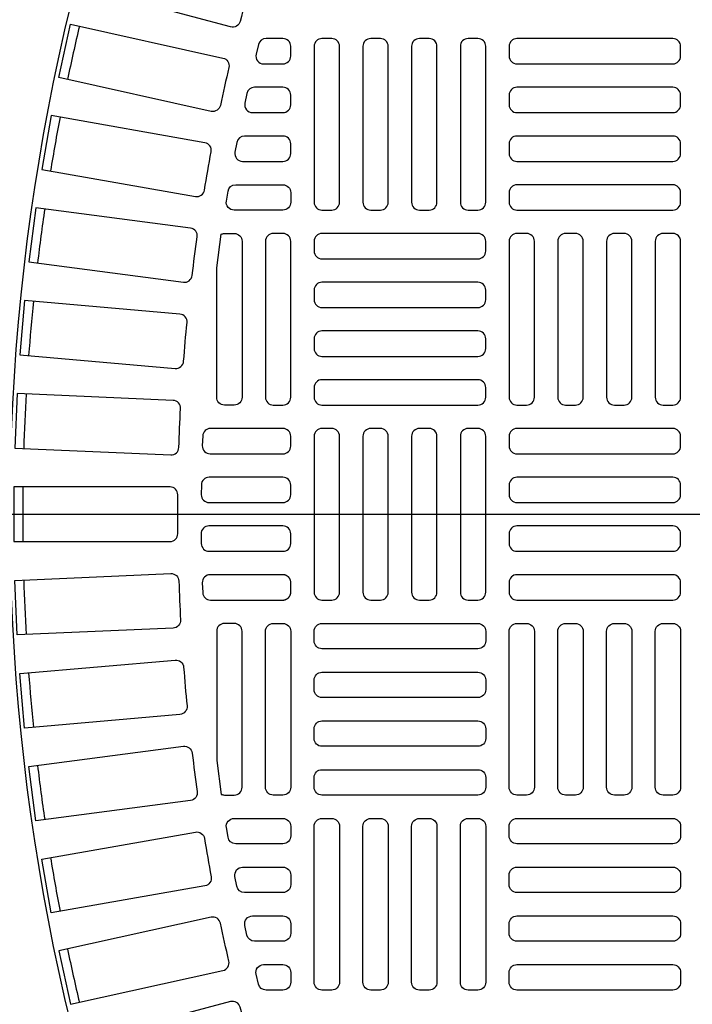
# Model space of a CAD drawing. Extents: x -285 to 5863, y 308 to 3178.
# Tile 599 of 622: x 5250.42 to 5257.22, y 1393.07 to 1403.01. Entities that reach past the tile are written whole.
import ezdxf

# ---------------------------------------------------------------- set-up
doc = ezdxf.new("R2010")
doc.units = 0
doc.header["$MEASUREMENT"] = 0
doc.layers.add('FREEZE-LINES', color=8, linetype='CONTINUOUS', plot=False)
for name, color, linetype in [('TANK-MANHOLE-COVER-40', 2, 'CONTINUOUS'), ('TANK-MANHOLE-COVER-HATCH-40', 252, 'CONTINUOUS'), ('TANK-SLOPE', 3, 'CONTINUOUS')]:
    doc.layers.add(name, color=color, linetype=linetype)

msp = doc.modelspace()

# ---------------------------------------------------------------- linework, layer by layer
at = {"layer": 'FREEZE-LINES', "linetype": 'Continuous'}
msp.add_line((5653.857, 1398.01839), (4609.857, 1398.01839), dxfattribs=at)
at = {"layer": 'TANK-MANHOLE-COVER-40', "color": 4, "linetype": 'Continuous'}
msp.add_circle((5271.97882, 1398.01916), 22.63902, dxfattribs=at)
at = {"layer": 'TANK-MANHOLE-COVER-40', "color": 1, "linetype": 'Continuous'}
msp.add_circle((5271.97882, 1398.01916), 22.44094, dxfattribs=at)
at = {"layer": 'TANK-MANHOLE-COVER-40', "color": 2, "linetype": 'Continuous'}
msp.add_circle((5271.97882, 1398.01916), 21.65354, dxfattribs=at)
at = {"layer": 'TANK-MANHOLE-COVER-HATCH-40', "linetype": 'Continuous'}
for points in [[(5252.64851, 1402.99571, -0.4170937), (5252.55188, 1402.93928), (5251.0298, 1403.34712), (5251.17246, 1403.87952), (5252.69454, 1403.47168, -0.4170937), (5252.75001, 1403.3745, 0.0049117), (5252.64851, 1402.99571)], [(5252.44984, 1402.14779, -0.4170937), (5252.35576, 1402.08721), (5250.81734, 1402.42826), (5250.93664, 1402.96638), (5252.47505, 1402.62532, -0.4170937), (5252.53471, 1402.53065, 0.0049117), (5252.44984, 1402.14779)], [(5252.28834, 1401.29202, -0.0049117), (5252.35643, 1401.67822, 0.4170937), (5252.2927, 1401.7702), (5250.74087, 1402.04382), (5250.64516, 1401.50102), (5252.19699, 1401.22739, 0.4170937), (5252.28834, 1401.29202)], [(5252.16432, 1400.43002, -0.0049117), (5252.2155, 1400.81882, 0.4170937), (5252.14782, 1400.90793), (5250.58553, 1401.11361), (5250.51359, 1400.56714), (5252.07587, 1400.36146, 0.4170937), (5252.16432, 1400.43002)], [(5252.07801, 1399.56343, -0.0049117), (5252.11219, 1399.95409, 0.4170937), (5252.04069, 1400.04016), (5250.47091, 1400.1775), (5250.42287, 1399.62842), (5251.99265, 1399.49108, 0.4170937), (5252.07801, 1399.56343)], [(5252.01915, 1398.21524, 0.4170937), (5251.94042, 1398.29475), (5250.36465, 1398.29475), (5250.36465, 1397.74357), (5251.94042, 1397.74357, 0.4170937), (5252.01915, 1397.82308, -0.0049117), (5252.01915, 1398.21524)], [(5252.07801, 1396.47489, 0.0049117), (5252.11219, 1396.08423, -0.4170937), (5252.04069, 1395.99816), (5250.47091, 1395.86082), (5250.42287, 1396.4099), (5251.99265, 1396.54724, -0.4170937), (5252.07801, 1396.47489)], [(5252.16432, 1395.6083, 0.0049117), (5252.2155, 1395.2195, -0.4170937), (5252.14782, 1395.13039), (5250.58553, 1394.92471), (5250.51359, 1395.47118), (5252.07587, 1395.67686, -0.4170937), (5252.16432, 1395.6083)], [(5252.28834, 1394.7463, 0.0049117), (5252.35643, 1394.3601, -0.4170937), (5252.2927, 1394.26812), (5250.74087, 1393.99449), (5250.64516, 1394.5373), (5252.19699, 1394.81093, -0.4170937), (5252.28834, 1394.7463)], [(5252.44984, 1393.89053, 0.4170937), (5252.35576, 1393.95111), (5250.81734, 1393.61005), (5250.93664, 1393.07194), (5252.47505, 1393.413, 0.4170937), (5252.53471, 1393.50767, -0.0049117), (5252.44984, 1393.89053)], [(5252.64851, 1393.04261, 0.4170937), (5252.55188, 1393.09904), (5251.0298, 1392.6912), (5251.17246, 1392.1588), (5252.69454, 1392.56664, 0.4170937), (5252.75001, 1392.66382, -0.0049117), (5252.64851, 1393.04261)]]:
    msp.add_lwpolyline(points, format="xyb", dxfattribs=at)
for points in [[(5253.08118, 1402.82231), (5252.91, 1402.82231, 0.3457368), (5252.8335, 1402.76223), (5252.80949, 1402.66381, 0.4861747), (5252.88598, 1402.5664), (5253.08118, 1402.5664), (5253.08118, 1402.5664, 0.4142136), (5253.15992, 1402.64514), (5253.15992, 1402.74357), (5253.15992, 1402.74357, 0.4142136)], [(5253.08118, 1402.33018), (5252.79477, 1402.33018, 0.3529194), (5252.71782, 1402.26814), (5252.69646, 1402.16972, 0.4782847), (5252.77341, 1402.07428), (5253.08118, 1402.07428), (5253.08118, 1402.07428, 0.4142136), (5253.15992, 1402.15302), (5253.15992, 1402.25144), (5253.15992, 1402.25144, 0.4142136)], [(5253.08118, 1401.83806), (5252.69279, 1401.83806, 0.3600945), (5252.61544, 1401.77405), (5252.59669, 1401.67563, 0.4704861), (5252.67404, 1401.58215), (5253.08118, 1401.58215, 0.4142136), (5253.15992, 1401.66089), (5253.15992, 1401.75932), (5253.15992, 1401.75932, 0.4142136)], [(5253.15992, 1401.26719), (5253.15992, 1401.26719), (5253.15992, 1401.16877, -0.4142136), (5253.08118, 1401.09003), (5252.58766, 1401.09003, -0.4627714), (5252.50996, 1401.18154), (5252.52614, 1401.27996, -0.3672676), (5252.60384, 1401.34593), (5253.08118, 1401.34593, -0.4142136)], [(5252.45814, 1400.84679, -0.1067286), (5252.49063, 1400.85381), (5252.49063, 1400.85381), (5252.58905, 1400.85381, -0.4142136), (5252.66779, 1400.77506), (5252.66779, 1400.77506), (5252.66779, 1399.20026, -0.4142136), (5252.58905, 1399.12152), (5252.58905, 1399.12152), (5252.49063, 1399.12152, -0.4142136), (5252.41189, 1399.20026), (5252.41189, 1399.20026), (5252.41189, 1400.50665)], [(5253.08118, 1399.12152, 0.4142136), (5253.15992, 1399.20026), (5253.15992, 1400.77506, 0.4142136), (5253.08118, 1400.85381), (5252.98276, 1400.85381, 0.4142136), (5252.90402, 1400.77506), (5252.90402, 1399.20026, 0.4142136), (5252.98276, 1399.12152)], [(5250.39724, 1399.23728), (5250.3732, 1398.68663), (5251.94747, 1398.61789, 0.4170937), (5252.0296, 1398.6939, -0.0049117), (5252.0467, 1399.08568, 0.4170937), (5251.97151, 1399.16855)], [(5252.3456, 1398.6294), (5253.08118, 1398.6294, 0.4142136), (5253.15992, 1398.70814), (5253.15992, 1398.80656, 0.4142136), (5253.08118, 1398.8853), (5252.34928, 1398.8853, 0.4032912), (5252.2706, 1398.80951), (5252.26691, 1398.71108, 0.2037814), (5252.28889, 1398.65351, 0.2037814)], [(5252.33449, 1398.13727), (5253.08118, 1398.13727, 0.4142136), (5253.15992, 1398.21601), (5253.15992, 1398.31443, 0.4142136), (5253.08118, 1398.39318), (5252.33572, 1398.39318, 0.4105642), (5252.25699, 1398.31542), (5252.25576, 1398.21699, 0.200534), (5252.27847, 1398.16068, 0.200534)], [(5252.33335, 1397.90105, 0.4197787), (5252.25462, 1397.82082), (5252.25649, 1397.72239, 0.4086702), (5252.33522, 1397.64514), (5253.08118, 1397.64514), (5253.08118, 1397.64514, 0.4142136), (5253.15992, 1397.72388), (5253.15992, 1397.82231), (5253.15992, 1397.82231, 0.4142136), (5253.08118, 1397.90105)], [(5250.39724, 1396.80103), (5250.3732, 1397.35169), (5251.94747, 1397.42042, -0.4170937), (5252.0296, 1397.34442, 0.0049117), (5252.0467, 1396.95264, -0.4170937), (5251.97151, 1396.86977)], [(5253.09273, 1397.15387), (5253.09654, 1397.15453), (5253.10031, 1397.15538), (5253.10404, 1397.15641), (5253.10771, 1397.15762), (5253.11131, 1397.15901), (5253.11485, 1397.16058), (5253.1183, 1397.16232), (5253.12166, 1397.16422), (5253.12493, 1397.16629), (5253.12809, 1397.16851), (5253.13113, 1397.17089), (5253.13406, 1397.17342), (5253.13686, 1397.17608), (5253.13952, 1397.17888), (5253.14205, 1397.18181), (5253.14443, 1397.18485), (5253.14665, 1397.18801), (5253.14872, 1397.19128), (5253.15062, 1397.19464), (5253.15236, 1397.19809), (5253.15393, 1397.20163), (5253.15532, 1397.20523), (5253.15653, 1397.2089), (5253.15756, 1397.21263), (5253.15841, 1397.2164), (5253.15907, 1397.2202), (5253.15954, 1397.22404), (5253.15983, 1397.22789), (5253.15992, 1397.23176), (5253.15992, 1397.33018), (5253.15983, 1397.33405), (5253.15954, 1397.3379), (5253.15907, 1397.34174), (5253.15841, 1397.34554), (5253.15756, 1397.34932), (5253.15653, 1397.35304), (5253.15532, 1397.35671), (5253.15393, 1397.36032), (5253.15236, 1397.36385), (5253.15062, 1397.3673), (5253.14872, 1397.37066), (5253.14665, 1397.37393), (5253.14443, 1397.37709), (5253.14205, 1397.38014), (5253.13952, 1397.38306), (5253.13686, 1397.38586), (5253.13406, 1397.38853), (5253.13113, 1397.39105), (5253.12809, 1397.39343), (5253.12493, 1397.39565), (5253.12166, 1397.39772), (5253.1183, 1397.39963), (5253.11485, 1397.40136), (5253.11131, 1397.40293), (5253.10771, 1397.40432), (5253.10404, 1397.40553), (5253.10031, 1397.40656), (5253.09654, 1397.40741), (5253.09273, 1397.40807), (5253.0889, 1397.40854), (5253.08504, 1397.40883), (5253.08118, 1397.40892), (5252.3456, 1397.40892, 0.4252209), (5252.26691, 1397.32724), (5252.2706, 1397.22881, 0.4032912), (5252.34928, 1397.15302), (5253.08118, 1397.15302), (5253.08504, 1397.15311), (5253.0889, 1397.1534)], [(5252.45814, 1395.19153, 0.1067286), (5252.49063, 1395.18451), (5252.49063, 1395.18451), (5252.58905, 1395.18451, 0.4142136), (5252.66779, 1395.26325), (5252.66779, 1395.26325), (5252.66779, 1396.83806, 0.4142136), (5252.58905, 1396.9168), (5252.58905, 1396.9168), (5252.49063, 1396.9168, 0.4142136), (5252.41189, 1396.83806), (5252.41189, 1396.83806), (5252.41189, 1395.53167)], [(5253.08118, 1396.9168, -0.4142136), (5253.15992, 1396.83806), (5253.15992, 1395.26325, -0.4142136), (5253.08118, 1395.18451), (5252.98276, 1395.18451, -0.4142136), (5252.90402, 1395.26325), (5252.90402, 1396.83806, -0.4142136), (5252.98276, 1396.9168)], [(5252.58766, 1394.94829), (5253.08118, 1394.94829, -0.4142136), (5253.15992, 1394.86955), (5253.15992, 1394.77113), (5253.15992, 1394.77113, -0.4142136), (5253.08118, 1394.69239), (5252.60384, 1394.69239, -0.3672676), (5252.52614, 1394.75836), (5252.50996, 1394.85678, -0.4627714)], [(5253.08118, 1394.45617, -0.4142136), (5253.15992, 1394.37743), (5253.15992, 1394.279), (5253.15992, 1394.279, -0.4142136), (5253.08118, 1394.20026), (5252.69279, 1394.20026, -0.3600945), (5252.61544, 1394.26427), (5252.59669, 1394.36269, -0.4704861), (5252.67404, 1394.45617)], [(5252.77341, 1393.96404), (5253.08118, 1393.96404), (5253.08118, 1393.96404, -0.4142136), (5253.15992, 1393.8853), (5253.15992, 1393.78688), (5253.15992, 1393.78688, -0.4142136), (5253.08118, 1393.70814), (5252.79477, 1393.70814, -0.3529194), (5252.71782, 1393.77018), (5252.69646, 1393.8686, -0.4782847)], [(5252.88598, 1393.47192), (5253.08118, 1393.47192), (5253.08118, 1393.47192, -0.4142136), (5253.15992, 1393.39318), (5253.15992, 1393.29475), (5253.15992, 1393.29475, -0.4142136), (5253.08118, 1393.21601), (5252.91, 1393.21601, -0.3457368), (5252.8335, 1393.27609), (5252.80949, 1393.37451, -0.4861747)]]:
    msp.add_lwpolyline(points, format="xyb", close=True, dxfattribs=at)
at = {"layer": 'TANK-MANHOLE-COVER-HATCH-40', "linetype": 'Continuous', "flags": 128}
for points in [[(5253.57331, 1401.09003, 0.4142136), (5253.65205, 1401.16877), (5253.65205, 1402.74357, 0.4142136), (5253.57331, 1402.82231), (5253.47488, 1402.82231, 0.4142136), (5253.39614, 1402.74357), (5253.39614, 1401.16877, 0.4142136), (5253.47488, 1401.09003)], [(5254.06543, 1401.09003, 0.4142136), (5254.14417, 1401.16877), (5254.14417, 1402.74357, 0.4142136), (5254.06543, 1402.82231), (5253.96701, 1402.82231, 0.4142136), (5253.88827, 1402.74357), (5253.88827, 1401.16877, 0.4142136), (5253.96701, 1401.09003)], [(5254.55756, 1401.09003, 0.4142136), (5254.6363, 1401.16877), (5254.6363, 1402.74357, 0.4142136), (5254.55756, 1402.82231), (5254.45913, 1402.82231, 0.4142136), (5254.38039, 1402.74357), (5254.38039, 1401.16877, 0.4142136), (5254.45913, 1401.09003)], [(5255.04968, 1401.09003, 0.4142136), (5255.12842, 1401.16877), (5255.12842, 1402.74357, 0.4142136), (5255.04968, 1402.82231), (5254.95126, 1402.82231, 0.4142136), (5254.87252, 1402.74357), (5254.87252, 1401.16877, 0.4142136), (5254.95126, 1401.09003)], [(5257.09693, 1402.74357, 0.4142136), (5257.01819, 1402.82231), (5255.44339, 1402.82231, 0.4142136), (5255.36465, 1402.74357), (5255.36465, 1402.64514, 0.4142136), (5255.44339, 1402.5664), (5257.01819, 1402.5664, 0.4142136), (5257.09693, 1402.64514)], [(5257.09693, 1402.25144, 0.4142136), (5257.01819, 1402.33018), (5255.44339, 1402.33018, 0.4142136), (5255.36465, 1402.25144), (5255.36465, 1402.15302, 0.4142136), (5255.44339, 1402.07428), (5257.01819, 1402.07428, 0.4142136), (5257.09693, 1402.15302)], [(5257.09693, 1401.75932, 0.4142136), (5257.01819, 1401.83806), (5255.44339, 1401.83806, 0.4142136), (5255.36465, 1401.75932), (5255.36465, 1401.66089, 0.4142136), (5255.44339, 1401.58215), (5257.01819, 1401.58215, 0.4142136), (5257.09693, 1401.66089)], [(5257.09693, 1401.26719, 0.4142136), (5257.01819, 1401.34593), (5255.44339, 1401.34593, 0.4142136), (5255.36465, 1401.26719), (5255.36465, 1401.16877, 0.4142136), (5255.44339, 1401.09003), (5257.01819, 1401.09003, 0.4142136), (5257.09693, 1401.16877)], [(5253.39614, 1400.67664, 0.4142136), (5253.47488, 1400.5979), (5255.04968, 1400.5979, 0.4142136), (5255.12842, 1400.67664), (5255.12842, 1400.77506, 0.4142136), (5255.04968, 1400.85381), (5253.47488, 1400.85381, 0.4142136), (5253.39614, 1400.77506)], [(5255.54181, 1399.12152, 0.4142136), (5255.62055, 1399.20026), (5255.62055, 1400.77506, 0.4142136), (5255.54181, 1400.85381), (5255.44339, 1400.85381, 0.4142136), (5255.36465, 1400.77506), (5255.36465, 1399.20026, 0.4142136), (5255.44339, 1399.12152)], [(5256.03394, 1399.12152, 0.4142136), (5256.11268, 1399.20026), (5256.11268, 1400.77506, 0.4142136), (5256.03394, 1400.85381), (5255.93551, 1400.85381, 0.4142136), (5255.85677, 1400.77506), (5255.85677, 1399.20026, 0.4142136), (5255.93551, 1399.12152)], [(5256.52606, 1399.12152, 0.4142136), (5256.6048, 1399.20026), (5256.6048, 1400.77506, 0.4142136), (5256.52606, 1400.85381), (5256.42764, 1400.85381, 0.4142136), (5256.3489, 1400.77506), (5256.3489, 1399.20026, 0.4142136), (5256.42764, 1399.12152)], [(5257.01819, 1399.12152, 0.4142136), (5257.09693, 1399.20026), (5257.09693, 1400.77506, 0.4142136), (5257.01819, 1400.85381), (5256.91976, 1400.85381, 0.4142136), (5256.84102, 1400.77506), (5256.84102, 1399.20026, 0.4142136), (5256.91976, 1399.12152)], [(5253.39614, 1400.18451, 0.4142136), (5253.47488, 1400.10577), (5255.04968, 1400.10577, 0.4142136), (5255.12842, 1400.18451), (5255.12842, 1400.28294, 0.4142136), (5255.04968, 1400.36168), (5253.47488, 1400.36168, 0.4142136), (5253.39614, 1400.28294)], [(5253.39614, 1399.69239, 0.4142136), (5253.47488, 1399.61365), (5255.04968, 1399.61365, 0.4142136), (5255.12842, 1399.69239), (5255.12842, 1399.79081, 0.4142136), (5255.04968, 1399.86955), (5253.47488, 1399.86955, 0.4142136), (5253.39614, 1399.79081)], [(5253.39614, 1399.20026, 0.4142136), (5253.47488, 1399.12152), (5255.04968, 1399.12152, 0.4142136), (5255.12842, 1399.20026), (5255.12842, 1399.29869, 0.4142136), (5255.04968, 1399.37743), (5253.47488, 1399.37743, 0.4142136), (5253.39614, 1399.29869)], [(5253.57331, 1397.15302, 0.4142136), (5253.65205, 1397.23176), (5253.65205, 1398.80656, 0.4142136), (5253.57331, 1398.8853), (5253.47488, 1398.8853, 0.4142136), (5253.39614, 1398.80656), (5253.39614, 1397.23176, 0.4142136), (5253.47488, 1397.15302)], [(5254.06543, 1397.15302, 0.4142136), (5254.14417, 1397.23176), (5254.14417, 1398.80656, 0.4142136), (5254.06543, 1398.8853), (5253.96701, 1398.8853, 0.4142136), (5253.88827, 1398.80656), (5253.88827, 1397.23176, 0.4142136), (5253.96701, 1397.15302)], [(5254.55756, 1397.15302, 0.4142136), (5254.6363, 1397.23176), (5254.6363, 1398.80656, 0.4142136), (5254.55756, 1398.8853), (5254.45913, 1398.8853, 0.4142136), (5254.38039, 1398.80656), (5254.38039, 1397.23176, 0.4142136), (5254.45913, 1397.15302)], [(5255.04968, 1397.15302, 0.4142136), (5255.12842, 1397.23176), (5255.12842, 1398.80656, 0.4142136), (5255.04968, 1398.8853), (5254.95126, 1398.8853, 0.4142136), (5254.87252, 1398.80656), (5254.87252, 1397.23176, 0.4142136), (5254.95126, 1397.15302)], [(5257.09693, 1398.80656, 0.4142136), (5257.01819, 1398.8853), (5255.44339, 1398.8853, 0.4142136), (5255.36465, 1398.80656), (5255.36465, 1398.70814, 0.4142136), (5255.44339, 1398.6294), (5257.01819, 1398.6294, 0.4142136), (5257.09693, 1398.70814)], [(5257.09693, 1398.31443, 0.4142136), (5257.01819, 1398.39318), (5255.44339, 1398.39318, 0.4142136), (5255.36465, 1398.31443), (5255.36465, 1398.21601, 0.4142136), (5255.44339, 1398.13727), (5257.01819, 1398.13727, 0.4142136), (5257.09693, 1398.21601)], [(5257.09693, 1397.82231, 0.4142136), (5257.01819, 1397.90105), (5255.44339, 1397.90105, 0.4142136), (5255.36465, 1397.82231), (5255.36465, 1397.72388, 0.4142136), (5255.44339, 1397.64514), (5257.01819, 1397.64514, 0.4142136), (5257.09693, 1397.72388)], [(5257.09693, 1397.33018, 0.4142136), (5257.01819, 1397.40892), (5255.44339, 1397.40892, 0.4142136), (5255.36465, 1397.33018), (5255.36465, 1397.23176, 0.4142136), (5255.44339, 1397.15302), (5257.01819, 1397.15302, 0.4142136), (5257.09693, 1397.23176)], [(5253.39614, 1396.83806, -0.4142136), (5253.47488, 1396.9168), (5255.04968, 1396.9168, -0.4142136), (5255.12842, 1396.83806), (5255.12842, 1396.73963, -0.4142136), (5255.04968, 1396.66089), (5253.47488, 1396.66089, -0.4142136), (5253.39614, 1396.73963)], [(5255.54181, 1396.9168, -0.4142136), (5255.62055, 1396.83806), (5255.62055, 1395.26325, -0.4142136), (5255.54181, 1395.18451), (5255.44339, 1395.18451, -0.4142136), (5255.36465, 1395.26325), (5255.36465, 1396.83806, -0.4142136), (5255.44339, 1396.9168)], [(5256.03394, 1396.9168, -0.4142136), (5256.11268, 1396.83806), (5256.11268, 1395.26325, -0.4142136), (5256.03394, 1395.18451), (5255.93551, 1395.18451, -0.4142136), (5255.85677, 1395.26325), (5255.85677, 1396.83806, -0.4142136), (5255.93551, 1396.9168)], [(5256.52606, 1396.9168, -0.4142136), (5256.6048, 1396.83806), (5256.6048, 1395.26325, -0.4142136), (5256.52606, 1395.18451), (5256.42764, 1395.18451, -0.4142136), (5256.3489, 1395.26325), (5256.3489, 1396.83806, -0.4142136), (5256.42764, 1396.9168)], [(5257.01819, 1396.9168, -0.4142136), (5257.09693, 1396.83806), (5257.09693, 1395.26325, -0.4142136), (5257.01819, 1395.18451), (5256.91976, 1395.18451, -0.4142136), (5256.84102, 1395.26325), (5256.84102, 1396.83806, -0.4142136), (5256.91976, 1396.9168)], [(5253.39614, 1396.34593, -0.4142136), (5253.47488, 1396.42467), (5255.04968, 1396.42467, -0.4142136), (5255.12842, 1396.34593), (5255.12842, 1396.24751, -0.4142136), (5255.04968, 1396.16877), (5253.47488, 1396.16877, -0.4142136), (5253.39614, 1396.24751)], [(5253.39614, 1395.85381, -0.4142136), (5253.47488, 1395.93255), (5255.04968, 1395.93255, -0.4142136), (5255.12842, 1395.85381), (5255.12842, 1395.75538, -0.4142136), (5255.04968, 1395.67664), (5253.47488, 1395.67664, -0.4142136), (5253.39614, 1395.75538)], [(5253.39614, 1395.36168, -0.4142136), (5253.47488, 1395.44042), (5255.04968, 1395.44042, -0.4142136), (5255.12842, 1395.36168), (5255.12842, 1395.26325, -0.4142136), (5255.04968, 1395.18451), (5253.47488, 1395.18451, -0.4142136), (5253.39614, 1395.26325)], [(5253.57331, 1394.94829, -0.4142136), (5253.65205, 1394.86955), (5253.65205, 1393.29475, -0.4142136), (5253.57331, 1393.21601), (5253.47488, 1393.21601, -0.4142136), (5253.39614, 1393.29475), (5253.39614, 1394.86955, -0.4142136), (5253.47488, 1394.94829)], [(5254.06543, 1394.94829, -0.4142136), (5254.14417, 1394.86955), (5254.14417, 1393.29475, -0.4142136), (5254.06543, 1393.21601), (5253.96701, 1393.21601, -0.4142136), (5253.88827, 1393.29475), (5253.88827, 1394.86955, -0.4142136), (5253.96701, 1394.94829)], [(5254.55756, 1394.94829, -0.4142136), (5254.6363, 1394.86955), (5254.6363, 1393.29475, -0.4142136), (5254.55756, 1393.21601), (5254.45913, 1393.21601, -0.4142136), (5254.38039, 1393.29475), (5254.38039, 1394.86955, -0.4142136), (5254.45913, 1394.94829)], [(5255.04968, 1394.94829, -0.4142136), (5255.12842, 1394.86955), (5255.12842, 1393.29475, -0.4142136), (5255.04968, 1393.21601), (5254.95126, 1393.21601, -0.4142136), (5254.87252, 1393.29475), (5254.87252, 1394.86955, -0.4142136), (5254.95126, 1394.94829)], [(5257.09693, 1394.77113, -0.4142136), (5257.01819, 1394.69239), (5255.44339, 1394.69239, -0.4142136), (5255.36465, 1394.77113), (5255.36465, 1394.86955, -0.4142136), (5255.44339, 1394.94829), (5257.01819, 1394.94829, -0.4142136), (5257.09693, 1394.86955)], [(5257.09693, 1394.279, -0.4142136), (5257.01819, 1394.20026), (5255.44339, 1394.20026, -0.4142136), (5255.36465, 1394.279), (5255.36465, 1394.37743, -0.4142136), (5255.44339, 1394.45617), (5257.01819, 1394.45617, -0.4142136), (5257.09693, 1394.37743)], [(5257.09693, 1393.78688, -0.4142136), (5257.01819, 1393.70814), (5255.44339, 1393.70814, -0.4142136), (5255.36465, 1393.78688), (5255.36465, 1393.8853, -0.4142136), (5255.44339, 1393.96404), (5257.01819, 1393.96404, -0.4142136), (5257.09693, 1393.8853)], [(5257.09693, 1393.29475, -0.4142136), (5257.01819, 1393.21601), (5255.44339, 1393.21601, -0.4142136), (5255.36465, 1393.29475), (5255.36465, 1393.39318, -0.4142136), (5255.44339, 1393.47192), (5257.01819, 1393.47192, -0.4142136), (5257.09693, 1393.39318)]]:
    msp.add_lwpolyline(points, format="xyb", close=True, dxfattribs=at)
at = {"layer": 'TANK-MANHOLE-COVER-HATCH-40', "linetype": 'Continuous'}
for start, end in [(166.766426, 168.233574), (169.266426, 170.733574), (171.766426, 173.233574), (174.266426, 175.733574), (176.766426, 178.233574), (179.266426, 180.733574), (181.766426, 183.233574), (184.266426, 185.733574), (186.766426, 188.233574), (189.266426, 190.733574), (191.766426, 193.233574)]:
    msp.add_arc((5271.97882, 1398.01916), 21.52559, start, end, dxfattribs=at)
at = {"layer": 'TANK-SLOPE'}
msp.add_lwpolyline([(5283.57379, 1365.37841), (5327.52712, 1380.99195, 0.7059786), (5327.52765, 1415.04464), (5283.5748, 1430.65955, 1.4164736)], format="xyb", close=True, dxfattribs=at)

doc.saveas('drawing.dxf')
